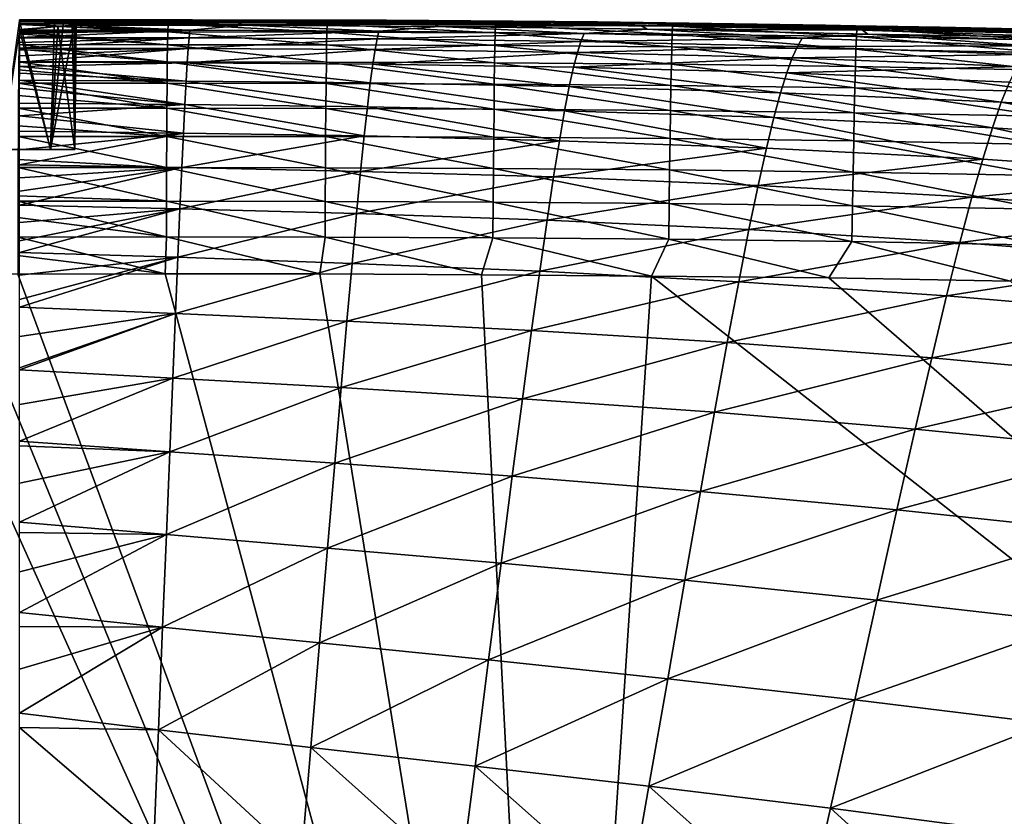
# Model space of a CAD drawing. Header units: metres. Extents: x -105 to 105, y -68 to 103.
# Tile 371 of 416: x 85.32 to 89.17, y 64.98 to 68.09. Entities that reach past the tile are written whole.
import ezdxf

# ---------------------------------------------------------------- set-up
doc = ezdxf.new("R2010")
doc.units = ezdxf.units.M
doc.layers.add('solid_FIT-BATH-150_SW0001_01', color=7, linetype='CONTINUOUS')

msp = doc.modelspace()

# ---------------------------------------------------------------- linework, layer by layer
at = {"layer": 'solid_FIT-BATH-150_SW0001_01'}
for points in [[(85.321815, 68.093292, 5.331972), (85.321815, 68.092918, 6.371468), (85.997948, 68.092979, 6.342038)], [(85.321815, 68.093208, 4.302324), (85.321815, 68.093292, 5.331972), (85.997948, 68.092979, 6.342038)], [(85.996033, 68.093185, 4.250547), (85.321815, 68.093208, 4.302324), (85.997948, 68.092979, 6.342038)], [(85.321815, 68.092476, 3.284935), (85.321815, 68.093208, 4.302324), (85.996033, 68.093185, 4.250547)], [(85.321815, 68.090904, 2.282993), (85.321815, 68.092476, 3.284935), (85.996033, 68.093185, 4.250547)], [(85.993958, 68.090775, 2.264626), (85.321815, 68.090904, 2.282993), (85.996033, 68.093185, 4.250547)], [(85.997948, 68.092979, 6.342038), (85.321815, 68.092918, 6.371468), (85.99971, 68.091438, 8.539405)], [(85.321815, 68.092918, 6.371468), (85.321815, 68.092453, 7.133713), (85.99971, 68.091438, 8.539405)], [(85.321815, 68.092453, 7.133713), (85.321815, 68.091888, 7.911182), (85.99971, 68.091438, 8.539405)], [(85.321815, 68.091888, 7.911182), (85.321815, 68.091415, 8.522099), (85.99971, 68.091438, 8.539405)], [(85.99971, 68.091438, 8.539405), (85.321815, 68.091415, 8.522099), (86.001282, 68.089622, 10.842677)], [(85.321815, 68.091415, 8.522099), (85.321815, 68.090538, 9.636642), (86.001282, 68.089622, 10.842677)], [(85.321899, 68.088989, 1.478451), (85.321815, 68.090904, 2.282993), (85.993958, 68.090775, 2.264626)], [(85.321815, 68.090538, 9.636642), (85.321815, 68.089668, 10.782561), (86.001282, 68.089622, 10.842677)], [(85.458015, 68.085991, 0.686612), (85.321899, 68.088989, 1.478451), (85.993958, 68.090775, 2.264626)], [(85.493217, 68.084557, 0.389604), (85.458015, 68.085991, 0.686612), (85.993958, 68.090775, 2.264626)], [(86.171677, 68.083946, 0.38552), (85.493217, 68.084557, 0.389604), (85.993958, 68.090775, 2.264626)], [(85.993958, 68.090775, 2.264626), (85.996033, 68.093185, 4.250547), (86.750206, 68.090996, 4.25828)], [(86.744698, 68.088318, 2.27241), (85.993958, 68.090775, 2.264626), (86.750206, 68.090996, 4.25828)], [(86.171677, 68.083946, 0.38552), (85.993958, 68.090775, 2.264626), (86.744698, 68.088318, 2.27241)], [(85.996033, 68.093185, 4.250547), (85.997948, 68.092979, 6.342038), (86.755348, 68.091019, 6.349205)], [(86.750206, 68.090996, 4.25828), (85.996033, 68.093185, 4.250547), (86.755348, 68.091019, 6.349205)], [(85.997948, 68.092979, 6.342038), (85.99971, 68.091438, 8.539405), (86.760071, 68.089661, 8.545496)], [(86.755348, 68.091019, 6.349205), (85.997948, 68.092979, 6.342038), (86.760071, 68.089661, 8.545496)], [(85.99971, 68.091438, 8.539405), (86.001282, 68.089622, 10.842677), (86.764275, 68.087959, 10.847265)], [(86.760071, 68.089661, 8.545496), (85.99971, 68.091438, 8.539405), (86.764275, 68.087959, 10.847265)], [(86.744698, 68.088318, 2.27241), (86.750206, 68.090996, 4.25828), (87.570641, 68.084084, 4.266387)], [(86.750206, 68.090996, 4.25828), (86.755348, 68.091019, 6.349205), (87.579926, 68.084648, 6.356655)], [(87.570641, 68.084084, 4.266387), (86.750206, 68.090996, 4.25828), (87.579926, 68.084648, 6.356655)], [(86.755348, 68.091019, 6.349205), (86.760071, 68.089661, 8.545496), (87.58847, 68.083778, 8.551786)], [(87.579926, 68.084648, 6.356655), (86.755348, 68.091019, 6.349205), (87.58847, 68.083778, 8.551786)], [(85.44252, 67.585892, 0.79798), (85.252678, 67.585892, 1.783286), (85.321899, 68.088989, 1.478451)], [(85.252678, 67.585892, -3.190292), (85.44252, 67.585892, -2.204985), (85.322021, 68.055298, -2.884881)], [(85.319717, 68.045807, 15.638653), (85.901009, 68.045532, 15.642491), (85.320587, 68.074562, 15.51323)], [(85.901009, 68.045532, 15.642491), (85.320686, 68.07682, 15.498596), (85.320587, 68.074562, 15.51323)], [(85.321175, 68.084572, 15.428606), (85.320686, 68.07682, 15.498596), (85.902016, 68.076622, 15.502294)], [(85.901009, 68.045532, 15.642491), (85.902016, 68.076622, 15.502294), (85.320686, 68.07682, 15.498596)], [(85.321175, 68.084572, 15.428606), (85.902016, 68.076622, 15.502294), (85.321663, 68.087395, 15.357442)], [(85.321808, 68.087769, 14.264396), (85.321663, 68.087395, 15.357442), (85.763618, 68.087471, 15.359434)], [(85.902016, 68.076622, 15.502294), (85.763618, 68.087471, 15.359434), (85.321663, 68.087395, 15.357442)], [(85.321815, 68.08886, 11.970907), (85.321808, 68.088188, 13.199864), (86.002594, 68.088089, 13.251403)], [(85.321808, 68.088188, 13.199864), (85.321808, 68.087769, 14.264396), (85.763618, 68.087471, 15.359434)], [(86.002594, 68.088089, 13.251403), (85.321808, 68.088188, 13.199864), (85.763618, 68.087471, 15.359434)], [(85.321815, 68.089668, 10.782561), (85.321815, 68.08886, 11.970907), (86.002594, 68.088089, 13.251403)], [(86.001282, 68.089622, 10.842677), (85.321815, 68.089668, 10.782561), (86.002594, 68.088089, 13.251403)], [(85.44252, 67.585892, 0.79798), (85.321899, 68.088989, 1.478451), (85.458015, 68.085991, 0.686612)], [(85.322044, 68.052597, -3.072417), (85.322021, 68.055298, -2.884881), (85.471359, 68.066429, -1.989228)], [(85.44252, 67.585892, -2.204985), (85.471359, 68.066429, -1.989228), (85.322021, 68.055298, -2.884881)], [(85.98687, 68.052078, -3.066962), (85.322044, 68.052597, -3.072417), (85.471359, 68.066429, -1.989228)], [(85.322144, 68.039238, -3.872176), (85.322044, 68.052597, -3.072417), (85.98687, 68.052078, -3.066962)], [(85.322227, 68.023277, -4.643164), (85.322144, 68.039238, -3.872176), (85.98687, 68.052078, -3.066962)], [(85.984108, 68.022453, -4.640076), (85.322227, 68.023277, -4.643164), (85.98687, 68.052078, -3.066962)], [(85.44252, 67.585892, 0.79798), (85.458015, 68.085991, 0.686612), (85.493217, 68.084557, 0.389604)], [(85.44252, 67.585892, 0.79798), (85.493217, 68.084557, 0.389604), (85.536682, 68.081505, -0.173576)], [(85.53801, 67.585892, -0.201122), (85.44252, 67.585892, 0.79798), (85.536682, 68.081505, -0.173576)], [(85.44252, 67.585892, -2.204985), (85.53801, 67.585892, -1.205882), (85.471359, 68.066429, -1.989228)], [(85.98687, 68.052078, -3.066962), (85.471359, 68.066429, -1.989228), (85.527275, 68.072365, -1.395611)], [(85.53801, 67.585892, -1.205882), (85.527275, 68.072365, -1.395611), (85.471359, 68.066429, -1.989228)], [(85.536682, 68.081505, -0.173576), (85.493217, 68.084557, 0.389604), (86.171677, 68.083946, 0.38552)], [(85.527275, 68.072365, -1.395611), (85.543419, 68.075104, -1.076088), (86.171677, 68.083946, 0.38552)], [(86.203384, 68.071487, -1.391215), (85.527275, 68.072365, -1.395611), (86.171677, 68.083946, 0.38552)], [(85.53801, 67.585892, -1.205882), (85.543419, 68.075104, -1.076088), (85.527275, 68.072365, -1.395611)], [(85.98687, 68.052078, -3.066962), (85.527275, 68.072365, -1.395611), (86.203384, 68.071487, -1.391215)], [(85.543419, 68.075104, -1.076088), (85.536682, 68.081505, -0.173576), (86.171677, 68.083946, 0.38552)], [(85.53801, 67.585892, -0.201122), (85.536682, 68.081505, -0.173576), (85.543419, 68.075104, -1.076088)], [(85.53801, 67.585892, -1.205882), (85.53801, 67.585892, -0.201122), (85.543419, 68.075104, -1.076088)], [(86.002594, 68.088089, 13.251403), (85.763618, 68.087471, 15.359434), (86.237358, 68.087135, 15.361629)], [(85.902016, 68.076622, 15.502294), (86.237358, 68.087135, 15.361629), (85.763618, 68.087471, 15.359434)], [(85.901009, 68.045532, 15.642491), (86.522537, 68.044655, 15.646467), (85.902016, 68.076622, 15.502294)], [(85.902016, 68.076622, 15.502294), (86.523628, 68.075729, 15.506285), (86.237358, 68.087135, 15.361629)], [(86.522537, 68.044655, 15.646467), (86.523628, 68.075729, 15.506285), (85.902016, 68.076622, 15.502294)], [(85.984108, 68.022453, -4.640076), (85.98687, 68.052078, -3.066962), (86.726082, 68.048622, -3.061746)], [(86.726082, 68.048622, -3.061746), (85.98687, 68.052078, -3.066962), (86.203384, 68.071487, -1.391215)], [(86.001282, 68.089622, 10.842677), (86.002594, 68.088089, 13.251403), (86.767761, 68.08651, 13.254274)], [(86.764275, 68.087959, 10.847265), (86.001282, 68.089622, 10.842677), (86.767761, 68.08651, 13.254274)], [(86.002594, 68.088089, 13.251403), (86.237358, 68.087135, 15.361629), (86.737106, 68.085953, 15.364031)], [(86.767761, 68.08651, 13.254274), (86.002594, 68.088089, 13.251403), (86.737106, 68.085953, 15.364031)], [(86.930031, 68.080162, 0.392946), (86.171677, 68.083946, 0.38552), (86.744698, 68.088318, 2.27241)], [(86.203384, 68.071487, -1.391215), (86.171677, 68.083946, 0.38552), (86.930031, 68.080162, 0.392946)], [(86.959633, 68.067093, -1.384624), (86.203384, 68.071487, -1.391215), (86.930031, 68.080162, 0.392946)], [(86.726082, 68.048622, -3.061746), (86.203384, 68.071487, -1.391215), (86.959633, 68.067093, -1.384624)], [(86.523628, 68.075729, 15.506285), (86.737106, 68.085953, 15.364031), (86.237358, 68.087135, 15.361629)], [(86.522537, 68.044655, 15.646467), (87.180603, 68.041992, 15.650726), (86.523628, 68.075729, 15.506285)], [(86.523628, 68.075729, 15.506285), (87.181808, 68.073051, 15.510554), (86.737106, 68.085953, 15.364031)], [(87.180603, 68.041992, 15.650726), (87.181808, 68.073051, 15.510554), (86.523628, 68.075729, 15.506285)], [(87.52755, 68.039223, -3.055834), (86.726082, 68.048622, -3.061746), (86.959633, 68.067093, -1.384624)], [(86.767761, 68.08651, 13.254274), (86.737106, 68.085953, 15.364031), (87.252777, 68.083481, 15.366609)], [(87.181808, 68.073051, 15.510554), (87.252777, 68.083481, 15.366609), (86.737106, 68.085953, 15.364031)], [(87.560715, 68.080818, 2.280661), (86.744698, 68.088318, 2.27241), (87.570641, 68.084084, 4.266387)], [(86.930031, 68.080162, 0.392946), (86.744698, 68.088318, 2.27241), (87.560715, 68.080818, 2.280661)], [(86.760071, 68.089661, 8.545496), (86.764275, 68.087959, 10.847265), (87.596069, 68.082497, 10.851981)], [(87.58847, 68.083778, 8.551786), (86.760071, 68.089661, 8.545496), (87.596069, 68.082497, 10.851981)], [(86.764275, 68.087959, 10.847265), (86.767761, 68.08651, 13.254274), (87.602341, 68.081367, 13.257219)], [(87.596069, 68.082497, 10.851981), (86.764275, 68.087959, 10.847265), (87.602341, 68.081367, 13.257219)], [(87.602341, 68.081367, 13.257219), (86.767761, 68.08651, 13.254274), (87.252777, 68.083481, 15.366609)], [(87.748596, 68.07045, 0.400897), (86.930031, 68.080162, 0.392946), (87.560715, 68.080818, 2.280661)], [(86.959633, 68.067093, -1.384624), (86.930031, 68.080162, 0.392946), (87.748596, 68.07045, 0.400897)], [(87.77446, 68.05632, -1.377425), (86.959633, 68.067093, -1.384624), (87.748596, 68.07045, 0.400897)], [(87.52755, 68.039223, -3.055834), (86.959633, 68.067093, -1.384624), (87.77446, 68.05632, -1.377425)], [(87.180603, 68.041992, 15.650726), (87.871498, 68.036537, 15.655256), (87.181808, 68.073051, 15.510554)], [(87.181808, 68.073051, 15.510554), (87.872856, 68.067566, 15.51509), (87.252777, 68.083481, 15.366609)], [(87.871498, 68.036537, 15.655256), (87.872856, 68.067566, 15.51509), (87.181808, 68.073051, 15.510554)], [(87.872856, 68.067566, 15.51509), (87.783485, 68.079292, 15.369399), (87.252777, 68.083481, 15.366609)], [(87.602341, 68.081367, 13.257219), (87.252777, 68.083481, 15.366609), (87.783485, 68.079292, 15.369399)], [(88.379158, 68.020874, -3.049217), (87.52755, 68.039223, -3.055834), (87.77446, 68.05632, -1.377425)], [(87.560715, 68.080818, 2.280661), (87.570641, 68.084084, 4.266387), (88.443604, 68.069908, 4.274765)], [(88.428688, 68.065613, 2.289281), (87.560715, 68.080818, 2.280661), (88.443604, 68.069908, 4.274765)], [(87.748596, 68.07045, 0.400897), (87.560715, 68.080818, 2.280661), (88.428688, 68.065613, 2.289281)], [(87.570641, 68.084084, 4.266387), (87.579926, 68.084648, 6.356655), (88.457603, 68.071465, 6.364289)], [(88.443604, 68.069908, 4.274765), (87.570641, 68.084084, 4.266387), (88.457603, 68.071465, 6.364289)], [(87.579926, 68.084648, 6.356655), (87.58847, 68.083778, 8.551786), (88.47049, 68.071518, 8.558198)], [(88.457603, 68.071465, 6.364289), (87.579926, 68.084648, 6.356655), (88.47049, 68.071518, 8.558198)], [(87.58847, 68.083778, 8.551786), (87.596069, 68.082497, 10.851981), (88.481934, 68.07106, 10.85678)], [(88.47049, 68.071518, 8.558198), (87.58847, 68.083778, 8.551786), (88.481934, 68.07106, 10.85678)], [(87.596069, 68.082497, 10.851981), (87.602341, 68.081367, 13.257219), (88.491356, 68.070602, 13.260227)], [(88.481934, 68.07106, 10.85678), (87.596069, 68.082497, 10.851981), (88.491356, 68.070602, 13.260227)], [(87.602341, 68.081367, 13.257219), (87.783485, 68.079292, 15.369399), (88.339447, 68.072815, 15.372504)], [(88.491356, 68.070602, 13.260227), (87.602341, 68.081367, 13.257219), (88.339447, 68.072815, 15.372504)], [(88.614754, 68.052063, 0.409305), (87.748596, 68.07045, 0.400897), (88.428688, 68.065613, 2.289281)], [(87.77446, 68.05632, -1.377425), (87.748596, 68.07045, 0.400897), (88.614754, 68.052063, 0.409305)], [(88.635681, 68.036339, -1.369655), (87.77446, 68.05632, -1.377425), (88.614754, 68.052063, 0.409305)], [(88.379158, 68.020874, -3.049217), (87.77446, 68.05632, -1.377425), (88.635681, 68.036339, -1.369655)], [(87.872856, 68.067566, 15.51509), (88.339447, 68.072815, 15.372504), (87.783485, 68.079292, 15.369399)], [(87.871498, 68.036537, 15.655256), (88.591499, 68.027275, 15.660046), (87.872856, 68.067566, 15.51509)], [(87.872856, 68.067566, 15.51509), (88.593063, 68.058273, 15.519876), (88.339447, 68.072815, 15.372504)], [(88.591499, 68.027275, 15.660046), (88.593063, 68.058273, 15.519876), (87.872856, 68.067566, 15.51509)], [(88.593063, 68.058273, 15.519876), (88.919098, 68.063461, 15.375949), (88.339447, 68.072815, 15.372504)], [(88.491356, 68.070602, 13.260227), (88.339447, 68.072815, 15.372504), (88.919098, 68.063461, 15.375949)], [(88.428688, 68.065613, 2.289281), (88.443604, 68.069908, 4.274765), (89.355644, 68.045891, 4.283308)], [(89.33551, 68.040001, 2.298176), (88.428688, 68.065613, 2.289281), (89.355644, 68.045891, 4.283308)], [(88.614754, 68.052063, 0.409305), (88.428688, 68.065613, 2.289281), (89.33551, 68.040001, 2.298176)], [(88.443604, 68.069908, 4.274765), (88.457603, 68.071465, 6.364289), (89.374557, 68.049011, 6.372011)], [(89.355644, 68.045891, 4.283308), (88.443604, 68.069908, 4.274765), (89.374557, 68.049011, 6.372011)], [(88.457603, 68.071465, 6.364289), (88.47049, 68.071518, 8.558198), (89.391975, 68.050545, 8.564656)], [(89.374557, 68.049011, 6.372011), (88.457603, 68.071465, 6.364289), (89.391975, 68.050545, 8.564656)], [(88.47049, 68.071518, 8.558198), (88.481934, 68.07106, 10.85678), (89.407425, 68.051422, 10.861619)], [(89.391975, 68.050545, 8.564656), (88.47049, 68.071518, 8.558198), (89.407425, 68.051422, 10.861619)], [(88.481934, 68.07106, 10.85678), (88.491356, 68.070602, 13.260227), (89.42012, 68.052086, 13.263289)], [(89.407425, 68.051422, 10.861619), (88.481934, 68.07106, 10.85678), (89.42012, 68.052086, 13.263289)], [(89.42012, 68.052086, 13.263289), (88.491356, 68.070602, 13.260227), (88.919098, 68.063461, 15.375949)], [(88.591499, 68.027275, 15.660046), (89.336922, 68.013123, 15.665084), (88.593063, 68.058273, 15.519876)], [(88.593063, 68.058273, 15.519876), (89.338737, 68.044075, 15.524904), (88.919098, 68.063461, 15.375949)], [(89.336922, 68.013123, 15.665084), (89.338737, 68.044075, 15.524904), (88.593063, 68.058273, 15.519876)], [(89.516342, 68.022247, 0.418096), (88.614754, 68.052063, 0.409305), (89.33551, 68.040001, 2.298176)], [(88.635681, 68.036339, -1.369655), (88.614754, 68.052063, 0.409305), (89.516342, 68.022247, 0.418096)], [(89.338737, 68.044075, 15.524904), (89.518021, 68.050552, 15.379715), (88.919098, 68.063461, 15.375949)], [(89.42012, 68.052086, 13.263289), (88.919098, 68.063461, 15.375949), (89.518021, 68.050552, 15.379715)], [(85.318802, 67.995827, 15.770751), (85.90004, 67.99556, 15.774568), (85.31955, 68.038025, 15.663496)], [(85.90004, 67.99556, 15.774568), (85.319717, 68.045807, 15.638653), (85.31955, 68.038025, 15.663496)], [(85.90004, 67.99556, 15.774568), (85.901009, 68.045532, 15.642491), (85.319717, 68.045807, 15.638653)], [(85.322227, 68.022385, -4.682267), (85.322227, 68.023277, -4.643164), (85.984108, 68.022453, -4.640076)], [(85.322281, 68.003754, -5.41308), (85.322227, 68.022385, -4.682267), (85.984108, 68.022453, -4.640076)], [(85.322311, 67.982178, -6.116972), (85.322281, 68.003754, -5.41308), (85.984108, 68.022453, -4.640076)], [(85.980865, 67.980881, -6.11503), (85.322311, 67.982178, -6.116972), (85.984108, 68.022453, -4.640076)], [(85.90004, 67.99556, 15.774568), (86.521461, 67.994698, 15.778531), (85.901009, 68.045532, 15.642491)], [(86.521461, 67.994698, 15.778531), (86.522537, 68.044655, 15.646467), (85.901009, 68.045532, 15.642491)], [(85.980865, 67.980881, -6.11503), (85.984108, 68.022453, -4.640076), (86.718979, 68.018517, -4.63649)], [(86.711029, 67.976257, -6.113503), (85.980865, 67.980881, -6.11503), (86.718979, 68.018517, -4.63649)], [(86.718979, 68.018517, -4.63649), (85.984108, 68.022453, -4.640076), (86.726082, 68.048622, -3.061746)], [(86.521461, 67.994698, 15.778531), (87.179352, 67.99205, 15.782782), (86.522537, 68.044655, 15.646467)], [(87.179352, 67.99205, 15.782782), (87.180603, 68.041992, 15.650726), (86.522537, 68.044655, 15.646467)], [(86.711029, 67.976257, -6.113503), (86.718979, 68.018517, -4.63649), (87.515106, 68.008362, -4.632135)], [(86.718979, 68.018517, -4.63649), (86.726082, 68.048622, -3.061746), (87.52755, 68.039223, -3.055834)], [(87.515106, 68.008362, -4.632135), (86.718979, 68.018517, -4.63649), (87.52755, 68.039223, -3.055834)], [(87.179352, 67.99205, 15.782782), (87.870003, 67.986626, 15.78731), (87.180603, 68.041992, 15.650726)], [(87.870003, 67.986626, 15.78731), (87.871498, 68.036537, 15.655256), (87.180603, 68.041992, 15.650726)], [(87.515106, 68.008362, -4.632135), (87.52755, 68.039223, -3.055834), (88.379158, 68.020874, -3.049217)], [(88.360756, 67.988884, -4.626954), (87.515106, 68.008362, -4.632135), (88.379158, 68.020874, -3.049217)], [(87.870003, 67.986626, 15.78731), (88.589699, 67.977402, 15.792105), (87.871498, 68.036537, 15.655256)], [(88.589699, 67.977402, 15.792105), (88.591499, 68.027275, 15.660046), (87.871498, 68.036537, 15.655256)], [(88.360756, 67.988884, -4.626954), (88.379158, 68.020874, -3.049217), (89.268974, 67.990547, -3.041895)], [(89.268974, 67.990547, -3.041895), (88.379158, 68.020874, -3.049217), (88.635681, 68.036339, -1.369655)], [(88.589699, 67.977402, 15.792105), (89.334732, 67.963295, 15.797159), (88.591499, 68.027275, 15.660046)], [(89.334732, 67.963295, 15.797159), (89.336922, 68.013123, 15.665084), (88.591499, 68.027275, 15.660046)], [(89.531609, 68.004303, -1.361355), (88.635681, 68.036339, -1.369655), (89.516342, 68.022247, 0.418096)], [(89.268974, 67.990547, -3.041895), (88.635681, 68.036339, -1.369655), (89.531609, 68.004303, -1.361355)], [(85.317947, 67.928429, 15.893207), (85.899132, 67.928207, 15.896995), (85.318558, 67.978638, 15.806093)], [(85.899132, 67.928207, 15.896995), (85.318802, 67.995827, 15.770751), (85.318558, 67.978638, 15.806093)], [(85.899132, 67.928207, 15.896995), (85.90004, 67.99556, 15.774568), (85.318802, 67.995827, 15.770751)], [(85.322296, 67.927223, -7.493546), (85.322311, 67.952301, -6.922756), (85.980865, 67.980881, -6.11503)], [(85.977089, 67.925125, -7.494441), (85.322296, 67.927223, -7.493546), (85.980865, 67.980881, -6.11503)], [(85.322311, 67.974747, -6.333141), (85.322311, 67.982178, -6.116972), (85.980865, 67.980881, -6.11503)], [(85.322311, 67.952301, -6.922756), (85.322311, 67.974747, -6.333141), (85.980865, 67.980881, -6.11503)], [(85.899132, 67.928207, 15.896995), (86.520409, 67.927361, 15.900949), (85.90004, 67.99556, 15.774568)], [(86.520409, 67.927361, 15.900949), (86.521461, 67.994698, 15.778531), (85.90004, 67.99556, 15.774568)], [(85.977089, 67.925125, -7.494441), (85.980865, 67.980881, -6.11503), (86.711029, 67.976257, -6.113503)], [(86.70211, 67.919518, -7.495448), (85.977089, 67.925125, -7.494441), (86.711029, 67.976257, -6.113503)], [(86.520409, 67.927361, 15.900949), (87.178078, 67.924744, 15.905195), (86.521461, 67.994698, 15.778531)], [(87.178078, 67.924744, 15.905195), (87.179352, 67.99205, 15.782782), (86.521461, 67.994698, 15.778531)], [(86.70211, 67.919518, -7.495448), (86.711029, 67.976257, -6.113503), (87.50145, 67.965157, -6.111108)], [(87.50145, 67.965157, -6.111108), (86.711029, 67.976257, -6.113503), (87.515106, 68.008362, -4.632135)], [(87.178078, 67.924744, 15.905195), (87.868408, 67.919342, 15.909724), (87.179352, 67.99205, 15.782782)], [(87.868408, 67.919342, 15.909724), (87.870003, 67.986626, 15.78731), (87.179352, 67.99205, 15.782782)], [(87.50145, 67.965157, -6.111108), (87.515106, 68.008362, -4.632135), (88.360756, 67.988884, -4.626954)], [(88.340775, 67.944397, -6.107735), (87.50145, 67.965157, -6.111108), (88.360756, 67.988884, -4.626954)], [(87.868408, 67.919342, 15.909724), (88.587692, 67.910156, 15.914529), (87.870003, 67.986626, 15.78731)], [(88.587692, 67.910156, 15.914529), (88.589699, 67.977402, 15.792105), (87.870003, 67.986626, 15.78731)], [(88.340775, 67.944397, -6.107735), (88.360756, 67.988884, -4.626954), (89.244377, 67.956978, -4.620897)], [(89.244377, 67.956978, -4.620897), (88.360756, 67.988884, -4.626954), (89.268974, 67.990547, -3.041895)], [(88.587692, 67.910156, 15.914529), (89.33223, 67.896088, 15.919601), (88.589699, 67.977402, 15.792105)], [(89.33223, 67.896088, 15.919601), (89.334732, 67.963295, 15.797159), (88.589699, 67.977402, 15.792105)], [(87.486397, 67.907188, -7.495441), (86.70211, 67.919518, -7.495448), (87.50145, 67.965157, -6.111108)], [(87.486397, 67.907188, -7.495441), (87.50145, 67.965157, -6.111108), (88.340775, 67.944397, -6.107735)], [(88.318962, 67.884895, -7.494253), (87.486397, 67.907188, -7.495441), (88.340775, 67.944397, -6.107735)], [(88.318962, 67.884895, -7.494253), (88.340775, 67.944397, -6.107735), (89.217834, 67.910797, -6.103281)], [(89.217834, 67.910797, -6.103281), (88.340775, 67.944397, -6.107735), (89.244377, 67.956978, -4.620897)], [(85.898285, 67.844994, 16.008245), (85.317947, 67.928429, 15.893207), (85.317627, 67.897537, 15.938315)], [(85.898285, 67.844994, 16.008245), (85.899132, 67.928207, 15.896995), (85.317947, 67.928429, 15.893207)], [(85.972748, 67.852959, -8.780927), (85.322266, 67.884155, -8.318797), (85.322289, 67.909828, -7.847017)], [(85.322289, 67.909828, -7.847017), (85.322296, 67.927223, -7.493546), (85.977089, 67.925125, -7.494441)], [(85.972748, 67.852959, -8.780927), (85.322289, 67.909828, -7.847017), (85.977089, 67.925125, -7.494441)], [(85.898285, 67.844994, 16.008245), (86.519394, 67.844162, 16.012196), (85.899132, 67.928207, 15.896995)], [(86.519394, 67.844162, 16.012196), (86.520409, 67.927361, 15.900949), (85.899132, 67.928207, 15.896995)], [(86.692131, 67.845963, -8.784989), (85.972748, 67.852959, -8.780927), (85.977089, 67.925125, -7.494441)], [(86.692131, 67.845963, -8.784989), (85.977089, 67.925125, -7.494441), (86.70211, 67.919518, -7.495448)], [(86.519394, 67.844162, 16.012196), (87.176788, 67.841568, 16.016441), (86.520409, 67.927361, 15.900949)], [(87.176788, 67.841568, 16.016441), (87.178078, 67.924744, 15.905195), (86.520409, 67.927361, 15.900949)], [(87.469772, 67.832031, -8.787823), (86.692131, 67.845963, -8.784989), (86.70211, 67.919518, -7.495448)], [(87.469772, 67.832031, -8.787823), (86.70211, 67.919518, -7.495448), (87.486397, 67.907188, -7.495441)], [(87.176788, 67.841568, 16.016441), (87.866737, 67.836197, 16.020975), (87.178078, 67.924744, 15.905195)], [(87.866737, 67.836197, 16.020975), (87.868408, 67.919342, 15.909724), (87.178078, 67.924744, 15.905195)], [(88.295052, 67.807861, -8.789203), (87.469772, 67.832031, -8.787823), (87.486397, 67.907188, -7.495441)], [(88.295052, 67.807861, -8.789203), (87.486397, 67.907188, -7.495441), (88.318962, 67.884895, -7.494253)], [(87.866737, 67.836197, 16.020975), (88.585526, 67.827042, 16.025791), (87.868408, 67.919342, 15.909724)], [(88.585526, 67.827042, 16.025791), (88.587692, 67.910156, 15.914529), (87.868408, 67.919342, 15.909724)], [(89.18898, 67.849411, -7.491729), (88.318962, 67.884895, -7.494253), (89.217834, 67.910797, -6.103281)], [(88.585526, 67.827042, 16.025791), (89.329445, 67.813011, 16.030884), (88.587692, 67.910156, 15.914529)], [(89.329445, 67.813011, 16.030884), (89.33223, 67.896088, 15.919601), (88.587692, 67.910156, 15.914529)], [(85.317169, 67.845161, 16.004456), (85.898285, 67.844994, 16.008245), (85.317627, 67.897537, 15.938315)], [(85.972748, 67.852959, -8.780927), (85.322235, 67.856224, -8.776956), (85.322266, 67.884155, -8.318797)], [(89.157478, 67.770218, -8.78892), (88.295052, 67.807861, -8.789203), (88.318962, 67.884895, -7.494253)], [(89.157478, 67.770218, -8.78892), (88.318962, 67.884895, -7.494253), (89.18898, 67.849411, -7.491729)], [(85.897514, 67.747414, 16.106796), (85.317169, 67.845161, 16.004456), (85.316795, 67.796745, 16.056736)], [(85.897514, 67.747414, 16.106796), (85.898285, 67.844994, 16.008245), (85.317169, 67.845161, 16.004456)], [(85.967812, 67.762115, -9.977236), (85.322166, 67.767067, -9.969207), (85.322212, 67.82502, -9.234776)], [(85.967812, 67.762115, -9.977236), (85.322212, 67.82502, -9.234776), (85.322235, 67.856224, -8.776956)], [(85.967812, 67.762115, -9.977236), (85.322235, 67.856224, -8.776956), (85.972748, 67.852959, -8.780927)], [(85.897514, 67.747414, 16.106796), (86.518433, 67.746605, 16.110744), (85.898285, 67.844994, 16.008245)], [(86.518433, 67.746605, 16.110744), (86.519394, 67.844162, 16.012196), (85.898285, 67.844994, 16.008245)], [(86.680977, 67.753235, -9.984886), (85.967812, 67.762115, -9.977236), (85.972748, 67.852959, -8.780927)], [(86.680977, 67.753235, -9.984886), (85.972748, 67.852959, -8.780927), (86.692131, 67.845963, -8.784989)], [(86.518433, 67.746605, 16.110744), (87.175507, 67.744034, 16.11499), (86.519394, 67.844162, 16.012196)], [(87.175507, 67.744034, 16.11499), (87.176788, 67.841568, 16.016441), (86.519394, 67.844162, 16.012196)], [(87.451393, 67.737221, -9.991005), (86.680977, 67.753235, -9.984886), (86.692131, 67.845963, -8.784989)], [(87.451393, 67.737221, -9.991005), (86.692131, 67.845963, -8.784989), (87.469772, 67.832031, -8.787823)], [(87.175507, 67.744034, 16.11499), (87.865013, 67.738693, 16.119534), (87.176788, 67.841568, 16.016441)], [(87.865013, 67.738693, 16.119534), (87.866737, 67.836197, 16.020975), (87.176788, 67.841568, 16.016441)], [(88.268776, 67.710762, -9.995315), (87.451393, 67.737221, -9.991005), (87.469772, 67.832031, -8.787823)], [(88.268776, 67.710762, -9.995315), (87.469772, 67.832031, -8.787823), (88.295052, 67.807861, -8.789203)], [(87.865013, 67.738693, 16.119534), (88.583229, 67.729568, 16.124365), (87.866737, 67.836197, 16.020975)], [(88.583229, 67.729568, 16.124365), (88.585526, 67.827042, 16.025791), (87.866737, 67.836197, 16.020975)], [(88.583229, 67.729568, 16.124365), (89.326424, 67.715576, 16.12948), (88.585526, 67.827042, 16.025791)], [(89.326424, 67.715576, 16.12948), (89.329445, 67.813011, 16.030884), (88.585526, 67.827042, 16.025791)], [(90.047768, 67.716034, -8.786891), (89.157478, 67.770218, -8.78892), (89.18898, 67.849411, -7.491729)], [(85.316467, 67.747307, 16.10321), (85.897514, 67.747414, 16.106796), (85.316795, 67.796745, 16.056736)], [(89.122963, 67.670593, -9.997554), (88.268776, 67.710762, -9.995315), (88.295052, 67.807861, -8.789203)], [(89.122963, 67.670593, -9.997554), (88.295052, 67.807861, -8.789203), (89.157478, 67.770218, -8.78892)], [(85.896835, 67.636993, 16.191116), (85.316467, 67.747307, 16.10321), (85.316078, 67.678894, 16.158224)], [(85.896835, 67.636993, 16.191116), (85.897514, 67.747414, 16.106796), (85.316467, 67.747307, 16.10321)], [(85.322144, 67.717567, -10.506098), (85.322166, 67.767067, -9.969207), (85.967812, 67.762115, -9.977236)], [(85.962204, 67.650223, -11.086624), (85.322144, 67.717567, -10.506098), (85.967812, 67.762115, -9.977236)], [(85.896835, 67.636993, 16.191116), (86.51754, 67.6362, 16.195066), (85.897514, 67.747414, 16.106796)], [(86.51754, 67.6362, 16.195066), (86.518433, 67.746605, 16.110744), (85.897514, 67.747414, 16.106796)], [(86.66848, 67.638863, -11.098262), (85.962204, 67.650223, -11.086624), (85.967812, 67.762115, -9.977236)], [(86.66848, 67.638863, -11.098262), (85.967812, 67.762115, -9.977236), (86.680977, 67.753235, -9.984886)], [(86.51754, 67.6362, 16.195066), (87.174255, 67.633652, 16.199322), (86.518433, 67.746605, 16.110744)], [(87.174255, 67.633652, 16.199322), (87.175507, 67.744034, 16.11499), (86.518433, 67.746605, 16.110744)], [(87.430977, 67.620193, -11.107985), (86.66848, 67.638863, -11.098262), (86.680977, 67.753235, -9.984886)], [(87.430977, 67.620193, -11.107985), (86.680977, 67.753235, -9.984886), (87.451393, 67.737221, -9.991005)], [(90.00489, 67.613701, -9.997615), (89.122963, 67.670593, -9.997554), (89.157478, 67.770218, -8.78892)], [(90.00489, 67.613701, -9.997615), (89.157478, 67.770218, -8.78892), (90.047768, 67.716034, -8.786891)], [(85.962204, 67.650223, -11.086624), (85.322121, 67.657555, -11.073495), (85.322144, 67.717567, -10.506098)], [(87.174255, 67.633652, 16.199322), (87.863266, 67.628342, 16.203875), (87.175507, 67.744034, 16.11499)], [(87.863266, 67.628342, 16.203875), (87.865013, 67.738693, 16.119534), (87.175507, 67.744034, 16.11499)], [(88.239731, 67.590935, -11.115464), (87.430977, 67.620193, -11.107985), (87.451393, 67.737221, -9.991005)], [(88.239731, 67.590935, -11.115464), (87.451393, 67.737221, -9.991005), (88.268776, 67.710762, -9.995315)], [(87.863266, 67.628342, 16.203875), (88.580833, 67.619247, 16.208723), (87.865013, 67.738693, 16.119534)], [(88.580833, 67.619247, 16.208723), (88.583229, 67.729568, 16.124365), (87.865013, 67.738693, 16.119534)], [(89.084908, 67.547836, -11.120394), (88.239731, 67.590935, -11.115464), (88.268776, 67.710762, -9.995315)], [(89.084908, 67.547836, -11.120394), (88.268776, 67.710762, -9.995315), (89.122963, 67.670593, -9.997554)], [(88.580833, 67.619247, 16.208723), (89.323227, 67.605293, 16.213865), (88.583229, 67.729568, 16.124365)], [(89.323227, 67.605293, 16.213865), (89.326424, 67.715576, 16.12948), (88.583229, 67.729568, 16.124365)], [(85.315872, 67.636848, 16.187489), (85.896835, 67.636993, 16.191116), (85.316078, 67.678894, 16.158224)], [(89.957642, 67.48793, -11.122647), (89.084908, 67.547836, -11.120394), (89.122963, 67.670593, -9.997554)], [(89.957642, 67.48793, -11.122647), (89.122963, 67.670593, -9.997554), (90.00489, 67.613701, -9.997615)], [(85.896255, 67.515228, 16.259682), (85.315872, 67.636848, 16.187489), (85.315498, 67.547104, 16.240128)], [(85.896255, 67.515228, 16.259682), (85.896835, 67.636993, 16.191116), (85.315872, 67.636848, 16.187489)], [(85.32209, 67.525291, -12.094662), (85.322098, 67.584572, -11.669545), (85.962204, 67.650223, -11.086624)], [(85.955833, 67.5149, -12.112464), (85.32209, 67.525291, -12.094662), (85.962204, 67.650223, -11.086624)], [(85.322098, 67.584572, -11.669545), (85.322121, 67.657555, -11.073495), (85.962204, 67.650223, -11.086624)], [(85.896255, 67.515228, 16.259682), (86.516724, 67.514458, 16.263639), (85.896835, 67.636993, 16.191116)], [(86.516724, 67.514458, 16.263639), (86.51754, 67.6362, 16.195066), (85.896835, 67.636993, 16.191116)], [(85.955833, 67.5149, -12.112464), (85.962204, 67.650223, -11.086624), (86.66848, 67.638863, -11.098262)], [(86.654419, 67.500328, -12.128325), (85.955833, 67.5149, -12.112464), (86.66848, 67.638863, -11.098262)], [(86.516724, 67.514458, 16.263639), (87.173058, 67.51194, 16.267904), (86.51754, 67.6362, 16.195066)], [(87.173058, 67.51194, 16.267904), (87.174255, 67.633652, 16.199322), (86.51754, 67.6362, 16.195066)], [(86.654419, 67.500328, -12.128325), (86.66848, 67.638863, -11.098262), (87.430977, 67.620193, -11.107985)], [(87.173058, 67.51194, 16.267904), (87.861526, 67.506645, 16.272472), (87.174255, 67.633652, 16.199322)], [(87.861526, 67.506645, 16.272472), (87.863266, 67.628342, 16.203875), (87.174255, 67.633652, 16.199322)], [(87.408188, 67.47834, -12.141814), (86.654419, 67.500328, -12.128325), (87.430977, 67.620193, -11.107985)], [(87.408188, 67.47834, -12.141814), (87.430977, 67.620193, -11.107985), (88.239731, 67.590935, -11.115464)], [(88.207481, 67.445702, -12.152561), (87.408188, 67.47834, -12.141814), (88.239731, 67.590935, -11.115464)], [(87.861526, 67.506645, 16.272472), (88.578384, 67.497581, 16.277342), (87.863266, 67.628342, 16.203875)], [(88.578384, 67.497581, 16.277342), (88.580833, 67.619247, 16.208723), (87.863266, 67.628342, 16.203875)], [(88.207481, 67.445702, -12.152561), (88.239731, 67.590935, -11.115464), (89.084908, 67.547836, -11.120394)], [(88.578384, 67.497581, 16.277342), (89.319893, 67.483658, 16.282511), (88.580833, 67.619247, 16.208723)], [(89.319893, 67.483658, 16.282511), (89.323227, 67.605293, 16.213865), (88.580833, 67.619247, 16.208723)], [(85.252678, 67.585892, -3.190292), (85.252678, 67.585892, 1.783286), (85.44252, 67.585892, 0.79798)], [(85.252678, 67.585892, -3.190292), (85.44252, 67.585892, 0.79798), (85.44252, 67.585892, -2.204985)], [(85.44252, 67.585892, -2.204985), (85.44252, 67.585892, 0.79798), (85.53801, 67.585892, -0.201122)], [(85.44252, 67.585892, -2.204985), (85.53801, 67.585892, -0.201122), (85.53801, 67.585892, -1.205882)], [(85.89579, 67.383636, 16.310963), (85.315384, 67.515045, 16.256031), (85.315063, 67.404747, 16.300436)], [(85.315384, 67.515045, 16.256031), (85.896255, 67.515228, 16.259682), (85.315498, 67.547104, 16.240128)], [(85.89579, 67.383636, 16.310963), (85.896255, 67.515228, 16.259682), (85.315384, 67.515045, 16.256031)], [(85.322083, 67.475548, -12.418375), (85.32209, 67.525291, -12.094662), (85.955833, 67.5149, -12.112464)], [(85.322083, 67.422913, -12.73333), (85.322083, 67.475548, -12.418375), (85.955833, 67.5149, -12.112464)], [(85.322083, 67.368141, -13.035081), (85.322083, 67.422913, -12.73333), (85.955833, 67.5149, -12.112464)], [(85.948593, 67.353745, -13.058128), (85.322083, 67.368141, -13.035081), (85.955833, 67.5149, -12.112464)], [(85.89579, 67.383636, 16.310963), (86.516006, 67.382889, 16.314934), (85.896255, 67.515228, 16.259682)], [(86.516006, 67.382889, 16.314934), (86.516724, 67.514458, 16.263639), (85.896255, 67.515228, 16.259682)], [(85.948593, 67.353745, -13.058128), (85.955833, 67.5149, -12.112464), (86.654419, 67.500328, -12.128325)], [(86.516006, 67.382889, 16.314934), (87.171928, 67.380386, 16.319214), (86.516724, 67.514458, 16.263639)], [(87.171928, 67.380386, 16.319214), (87.173058, 67.51194, 16.267904), (86.516724, 67.514458, 16.263639)], [(89.04274, 67.399208, -12.160218), (88.207481, 67.445702, -12.152561), (89.084908, 67.547836, -11.120394)], [(89.04274, 67.399208, -12.160218), (89.084908, 67.547836, -11.120394), (89.957642, 67.48793, -11.122647)], [(86.638596, 67.335129, -13.078287), (85.948593, 67.353745, -13.058128), (86.654419, 67.500328, -12.128325)], [(86.638596, 67.335129, -13.078287), (86.654419, 67.500328, -12.128325), (87.408188, 67.47834, -12.141814)], [(87.382713, 67.309074, -13.095549), (86.638596, 67.335129, -13.078287), (87.408188, 67.47834, -12.141814)], [(87.171928, 67.380386, 16.319214), (87.85981, 67.375122, 16.323801), (87.173058, 67.51194, 16.267904)], [(87.85981, 67.375122, 16.323801), (87.861526, 67.506645, 16.272472), (87.173058, 67.51194, 16.267904)], [(87.382713, 67.309074, -13.095549), (87.408188, 67.47834, -12.141814), (88.207481, 67.445702, -12.152561)], [(87.85981, 67.375122, 16.323801), (88.575905, 67.366081, 16.328693), (87.861526, 67.506645, 16.272472)], [(88.575905, 67.366081, 16.328693), (88.578384, 67.497581, 16.277342), (87.861526, 67.506645, 16.272472)], [(88.575905, 67.366081, 16.328693), (89.316467, 67.352188, 16.333889), (88.578384, 67.497581, 16.277342)], [(89.316467, 67.352188, 16.333889), (89.319893, 67.483658, 16.282511), (88.578384, 67.497581, 16.277342)], [(89.905319, 67.33596, -12.164652), (89.04274, 67.399208, -12.160218), (89.957642, 67.48793, -11.122647)], [(88.17157, 67.2724, -13.109513), (87.382713, 67.309074, -13.095549), (88.207481, 67.445702, -12.152561)], [(88.17157, 67.2724, -13.109513), (88.207481, 67.445702, -12.152561), (89.04274, 67.399208, -12.160218)], [(85.31501, 67.383461, 16.307293), (85.89579, 67.383636, 16.310963), (85.315063, 67.404747, 16.300436)], [(88.99588, 67.221992, -13.119807), (88.17157, 67.2724, -13.109513), (89.04274, 67.399208, -12.160218)], [(88.99588, 67.221992, -13.119807), (89.04274, 67.399208, -12.160218), (89.905319, 67.33596, -12.164652)], [(85.31488, 67.319542, 16.324774), (85.895447, 67.243729, 16.343437), (85.31501, 67.383461, 16.307293)], [(85.31501, 67.383461, 16.307293), (85.895447, 67.243729, 16.343437), (85.89579, 67.383636, 16.310963)], [(85.32209, 67.300659, -13.375822), (85.322083, 67.368141, -13.035081), (85.948593, 67.353745, -13.058128)], [(85.89579, 67.383636, 16.310963), (85.895447, 67.243729, 16.343437), (86.515404, 67.243004, 16.347425)], [(85.89579, 67.383636, 16.310963), (86.515404, 67.243004, 16.347425), (86.516006, 67.382889, 16.314934)], [(86.516006, 67.382889, 16.314934), (86.515404, 67.243004, 16.347425), (87.170891, 67.240517, 16.351725)], [(86.516006, 67.382889, 16.314934), (87.170891, 67.240517, 16.351725), (87.171928, 67.380386, 16.319214)], [(87.171928, 67.380386, 16.319214), (87.170891, 67.240517, 16.351725), (87.858154, 67.235275, 16.356335)], [(87.171928, 67.380386, 16.319214), (87.858154, 67.235275, 16.356335), (87.85981, 67.375122, 16.323801)], [(87.85981, 67.375122, 16.323801), (87.858154, 67.235275, 16.356335), (88.573441, 67.226257, 16.361252)], [(87.85981, 67.375122, 16.323801), (88.573441, 67.226257, 16.361252), (88.575905, 67.366081, 16.328693)], [(88.575905, 67.366081, 16.328693), (88.573441, 67.226257, 16.361252), (89.312996, 67.212379, 16.366476)], [(88.575905, 67.366081, 16.328693), (89.312996, 67.212379, 16.366476), (89.316467, 67.352188, 16.333889)], [(85.322098, 67.228951, -13.705754), (85.32209, 67.300659, -13.375822), (85.948593, 67.353745, -13.058128)], [(85.322105, 67.18364, -13.899477), (85.322098, 67.228951, -13.705754), (85.948593, 67.353745, -13.058128)], [(85.940384, 67.164368, -13.926991), (85.322105, 67.18364, -13.899477), (85.948593, 67.353745, -13.058128)], [(85.940384, 67.164368, -13.926991), (85.948593, 67.353745, -13.058128), (86.638596, 67.335129, -13.078287)], [(86.620796, 67.14077, -13.951355), (85.940384, 67.164368, -13.926991), (86.638596, 67.335129, -13.078287)], [(86.620796, 67.14077, -13.951355), (86.638596, 67.335129, -13.078287), (87.382713, 67.309074, -13.095549)], [(89.847198, 67.155037, -13.126294), (88.99588, 67.221992, -13.119807), (89.905319, 67.33596, -12.164652)], [(85.314766, 67.24366, 16.339739), (85.895447, 67.243729, 16.343437), (85.31488, 67.319542, 16.324774)], [(87.354218, 67.109779, -13.972239), (86.620796, 67.14077, -13.951355), (87.382713, 67.309074, -13.095549)], [(87.354218, 67.109779, -13.972239), (87.382713, 67.309074, -13.095549), (88.17157, 67.2724, -13.109513)], [(88.131538, 67.068344, -13.989227), (87.354218, 67.109779, -13.972239), (88.17157, 67.2724, -13.109513)], [(88.131538, 67.068344, -13.989227), (88.17157, 67.2724, -13.109513), (88.99588, 67.221992, -13.119807)], [(85.314766, 67.24366, 16.339739), (85.314697, 67.171677, 16.348396), (85.890892, 67.100014, 16.355515)], [(85.895447, 67.243729, 16.343437), (85.314766, 67.24366, 16.339739), (85.890892, 67.100014, 16.355515)], [(85.895447, 67.243729, 16.343437), (85.890892, 67.100014, 16.355515), (86.495079, 67.099152, 16.359426)], [(86.515404, 67.243004, 16.347425), (85.895447, 67.243729, 16.343437), (86.495079, 67.099152, 16.359426)], [(86.515404, 67.243004, 16.347425), (86.495079, 67.099152, 16.359426), (87.127197, 67.095772, 16.363607)], [(87.170891, 67.240517, 16.351725), (86.515404, 67.243004, 16.347425), (87.127197, 67.095772, 16.363607)], [(87.170891, 67.240517, 16.351725), (87.127197, 67.095772, 16.363607), (87.791061, 67.090935, 16.36808)], [(87.858154, 67.235275, 16.356335), (87.170891, 67.240517, 16.351725), (87.791061, 67.090935, 16.36808)], [(87.858154, 67.235275, 16.356335), (87.791061, 67.090935, 16.36808), (88.483688, 67.083801, 16.372845)], [(88.573441, 67.226257, 16.361252), (87.858154, 67.235275, 16.356335), (88.483688, 67.083801, 16.372845)], [(88.943741, 67.013458, -14.001934), (88.131538, 67.068344, -13.989227), (88.99588, 67.221992, -13.119807)], [(88.573441, 67.226257, 16.361252), (88.483688, 67.083801, 16.372845), (89.193069, 67.070999, 16.377872)], [(89.312996, 67.212379, 16.366476), (88.573441, 67.226257, 16.361252), (89.193069, 67.070999, 16.377872)], [(88.943741, 67.013458, -14.001934), (88.99588, 67.221992, -13.119807), (89.847198, 67.155037, -13.126294)], [(85.314697, 67.171677, 16.348396), (85.314659, 67.098358, 16.35186), (85.890892, 67.100014, 16.355515)], [(85.322121, 67.094505, -14.251653), (85.322105, 67.18364, -13.899477), (85.940384, 67.164368, -13.926991)], [(85.322128, 66.999588, -14.590525), (85.322121, 67.094505, -14.251653), (85.940384, 67.164368, -13.926991)], [(85.322128, 66.969696, -14.6905), (85.322128, 66.999588, -14.590525), (85.940384, 67.164368, -13.926991)], [(85.931076, 66.944458, -14.722287), (85.322128, 66.969696, -14.6905), (85.940384, 67.164368, -13.926991)], [(85.931076, 66.944458, -14.722287), (85.940384, 67.164368, -13.926991), (86.620796, 67.14077, -13.951355)], [(86.600769, 66.914864, -14.750472), (85.931076, 66.944458, -14.722287), (86.620796, 67.14077, -13.951355)], [(86.600769, 66.914864, -14.750472), (86.620796, 67.14077, -13.951355), (87.354218, 67.109779, -13.972239)], [(89.78257, 66.942406, -14.010234), (88.943741, 67.013458, -14.001934), (89.847198, 67.155037, -13.126294)], [(84.85498, 67.099075, 16.348959), (79.797249, 61.421703, 16.370808), (87.417076, 61.410976, 16.429522)], [(85.08477, 67.098717, 16.350405), (84.85498, 67.099075, 16.348959), (87.417076, 61.410976, 16.429522)], [(85.08477, 67.098717, 16.350405), (87.417076, 61.410976, 16.429522), (85.314659, 67.098358, 16.35186)], [(87.417076, 61.410976, 16.429522), (85.890892, 67.100014, 16.355515), (85.314659, 67.098358, 16.35186)], [(87.417076, 61.410976, 16.429522), (86.495079, 67.099152, 16.359426), (85.890892, 67.100014, 16.355515)], [(87.417076, 61.410976, 16.429522), (87.127197, 67.095772, 16.363607), (86.495079, 67.099152, 16.359426)], [(87.322342, 66.878029, -14.774565), (86.600769, 66.914864, -14.750472), (87.354218, 67.109779, -13.972239)], [(87.417076, 61.410976, 16.429522), (87.791061, 67.090935, 16.36808), (87.127197, 67.095772, 16.363607)], [(87.322342, 66.878029, -14.774565), (87.354218, 67.109779, -13.972239), (88.131538, 67.068344, -13.989227)], [(87.417076, 61.410976, 16.429522), (95.036903, 61.398209, 16.499418), (87.791061, 67.090935, 16.36808)], [(95.036903, 61.398209, 16.499418), (88.483688, 67.083801, 16.372845), (87.791061, 67.090935, 16.36808)], [(88.086922, 66.831078, -14.794152), (87.322342, 66.878029, -14.774565), (88.131538, 67.068344, -13.989227)], [(88.086922, 66.831078, -14.794152), (88.131538, 67.068344, -13.989227), (88.943741, 67.013458, -14.001934)], [(95.036903, 61.398209, 16.499418), (89.193069, 67.070999, 16.377872), (88.483688, 67.083801, 16.372845)], [(88.885727, 66.771133, -14.808855), (88.086922, 66.831078, -14.794152), (88.943741, 67.013458, -14.001934)], [(88.885727, 66.771133, -14.808855), (88.943741, 67.013458, -14.001934), (89.78257, 66.942406, -14.010234)], [(85.322128, 66.854385, -15.049706), (85.322128, 66.969696, -14.6905), (85.931076, 66.944458, -14.722287)], [(85.322136, 66.731773, -15.391777), (85.322128, 66.854385, -15.049706), (85.931076, 66.944458, -14.722287)], [(85.322136, 66.724182, -15.411762), (85.322136, 66.731773, -15.391777), (85.931076, 66.944458, -14.722287)], [(85.920532, 66.691849, -15.447), (85.322136, 66.724182, -15.411762), (85.931076, 66.944458, -14.722287)], [(85.920532, 66.691849, -15.447), (85.931076, 66.944458, -14.722287), (86.600769, 66.914864, -14.750472)], [(89.710724, 66.695625, -14.818572), (88.885727, 66.771133, -14.808855), (89.78257, 66.942406, -14.010234)], [(86.578278, 66.655228, -15.478081), (85.920532, 66.691849, -15.447), (86.600769, 66.914864, -14.750472)], [(86.578278, 66.655228, -15.478081), (86.600769, 66.914864, -14.750472), (87.322342, 66.878029, -14.774565)], [(87.286728, 66.611687, -15.504496), (86.578278, 66.655228, -15.478081), (87.322342, 66.878029, -14.774565)], [(87.286728, 66.611687, -15.504496), (87.322342, 66.878029, -14.774565), (88.086922, 66.831078, -14.794152)], [(88.037247, 66.558517, -15.525861), (87.286728, 66.611687, -15.504496), (88.086922, 66.831078, -14.794152)], [(88.037247, 66.558517, -15.525861), (88.086922, 66.831078, -14.794152), (88.885727, 66.771133, -14.808855)], [(88.821281, 66.493057, -15.541827), (88.037247, 66.558517, -15.525861), (88.885727, 66.771133, -14.808855)], [(88.821281, 66.493057, -15.541827), (88.885727, 66.771133, -14.808855), (89.710724, 66.695625, -14.818572)], [(85.322136, 66.588646, -15.748017), (85.322136, 66.724182, -15.411762), (85.920532, 66.691849, -15.447)], [(85.322136, 66.444923, -16.066978), (85.322136, 66.588646, -15.748017), (85.920532, 66.691849, -15.447)], [(85.908653, 66.404434, -16.104088), (85.322136, 66.444923, -16.066978), (85.920532, 66.691849, -15.447)], [(85.908653, 66.404434, -16.104088), (85.920532, 66.691849, -15.447), (86.578278, 66.655228, -15.478081)], [(89.630989, 66.412857, -15.552326), (88.821281, 66.493057, -15.541827), (89.710724, 66.695625, -14.818572)], [(86.553101, 66.359848, -16.136606), (85.908653, 66.404434, -16.104088), (86.578278, 66.655228, -15.478081)], [(86.553101, 66.359848, -16.136606), (86.578278, 66.655228, -15.478081), (87.286728, 66.611687, -15.504496)], [(87.247055, 66.308815, -16.16399), (86.553101, 66.359848, -16.136606), (87.286728, 66.611687, -15.504496)], [(87.247055, 66.308815, -16.16399), (87.286728, 66.611687, -15.504496), (88.037247, 66.558517, -15.525861)], [(87.982094, 66.248871, -16.185921), (87.247055, 66.308815, -16.16399), (88.037247, 66.558517, -15.525861)], [(87.982094, 66.248871, -16.185921), (88.037247, 66.558517, -15.525861), (88.821281, 66.493057, -15.541827)], [(88.749878, 66.177574, -16.202105), (87.982094, 66.248871, -16.185921), (88.821281, 66.493057, -15.541827)], [(88.749878, 66.177574, -16.202105), (88.821281, 66.493057, -15.541827), (89.630989, 66.412857, -15.552326)], [(85.322136, 66.426964, -16.104425), (85.322136, 66.444923, -16.066978), (85.908653, 66.404434, -16.104088)], [(85.322144, 66.28083, -16.391724), (85.322136, 66.426964, -16.104425), (85.908653, 66.404434, -16.104088)], [(85.322151, 66.129166, -16.660511), (85.322144, 66.28083, -16.391724), (85.908653, 66.404434, -16.104088)], [(85.89537, 66.08049, -16.696569), (85.322151, 66.129166, -16.660511), (85.908653, 66.404434, -16.104088)], [(85.89537, 66.08049, -16.696569), (85.908653, 66.404434, -16.104088), (86.553101, 66.359848, -16.136606)], [(89.542763, 66.092613, -16.212523), (88.749878, 66.177574, -16.202105), (89.630989, 66.412857, -15.552326)], [(86.525085, 66.027435, -16.728703), (85.89537, 66.08049, -16.696569), (86.553101, 66.359848, -16.136606)], [(86.525085, 66.027435, -16.728703), (86.553101, 66.359848, -16.136606), (87.247055, 66.308815, -16.16399)], [(87.203087, 65.968567, -16.755404), (86.525085, 66.027435, -16.728703), (87.247055, 66.308815, -16.16399)], [(87.203087, 65.968567, -16.755404), (87.247055, 66.308815, -16.16399), (87.982094, 66.248871, -16.185921)], [(87.921143, 65.901688, -16.776442), (87.203087, 65.968567, -16.755404), (87.982094, 66.248871, -16.185921)], [(87.921143, 65.901688, -16.776442), (87.982094, 66.248871, -16.185921), (88.749878, 66.177574, -16.202105)], [(88.671127, 65.824608, -16.791616), (87.921143, 65.901688, -16.776442), (88.749878, 66.177574, -16.202105)], [(88.671127, 65.824608, -16.791616), (88.749878, 66.177574, -16.202105), (89.542763, 66.092613, -16.212523)], [(85.322151, 66.08831, -16.728392), (85.322151, 66.129166, -16.660511), (85.89537, 66.08049, -16.696569)], [(89.445587, 65.735184, -16.800961), (88.671127, 65.824608, -16.791616), (89.542763, 66.092613, -16.212523)], [(85.322174, 65.934875, -16.968048), (85.322151, 66.08831, -16.728392), (85.89537, 66.08049, -16.696569)], [(85.322197, 65.776047, -17.19339), (85.322174, 65.934875, -16.968048), (85.89537, 66.08049, -16.696569)], [(85.880615, 65.718437, -17.227484), (85.322197, 65.776047, -17.19339), (85.89537, 66.08049, -16.696569)], [(85.880615, 65.718437, -17.227484), (85.89537, 66.08049, -16.696569), (86.525085, 66.027435, -16.728703)], [(86.494095, 65.656982, -17.257133), (85.880615, 65.718437, -17.227484), (86.525085, 66.027435, -16.728703)], [(86.494095, 65.656982, -17.257133), (86.525085, 66.027435, -16.728703), (87.203087, 65.968567, -16.755404)], [(87.154594, 65.590492, -17.281267), (86.494095, 65.656982, -17.257133), (87.203087, 65.968567, -16.755404)], [(87.154594, 65.590492, -17.281267), (87.203087, 65.968567, -16.755404), (87.921143, 65.901688, -16.776442)], [(87.854111, 65.517052, -17.299778), (87.154594, 65.590492, -17.281267), (87.921143, 65.901688, -16.776442)], [(87.854111, 65.517052, -17.299778), (87.921143, 65.901688, -16.776442), (88.671127, 65.824608, -16.791616)], [(88.584679, 65.434746, -17.312582), (87.854111, 65.517052, -17.299778), (88.671127, 65.824608, -16.791616)], [(88.584679, 65.434746, -17.312582), (88.671127, 65.824608, -16.791616), (89.445587, 65.735184, -16.800961)], [(85.322197, 65.721222, -17.266375), (85.322197, 65.776047, -17.19339), (85.880615, 65.718437, -17.227484)], [(85.322174, 65.382545, -17.670437), (85.322197, 65.554024, -17.475321), (85.880615, 65.718437, -17.227484)], [(85.864243, 65.317123, -17.700027), (85.322174, 65.382545, -17.670437), (85.880615, 65.718437, -17.227484)], [(85.322197, 65.554024, -17.475321), (85.322197, 65.721222, -17.266375), (85.880615, 65.718437, -17.227484)], [(85.864243, 65.317123, -17.700027), (85.880615, 65.718437, -17.227484), (86.494095, 65.656982, -17.257133)], [(89.339043, 65.341576, -17.319769), (88.584679, 65.434746, -17.312582), (89.445587, 65.735184, -16.800961)], [(86.459923, 65.248322, -17.725103), (85.864243, 65.317123, -17.700027), (86.494095, 65.656982, -17.257133)], [(86.459923, 65.248322, -17.725103), (86.494095, 65.656982, -17.257133), (87.154594, 65.590492, -17.281267)], [(87.101349, 65.175331, -17.744816), (86.459923, 65.248322, -17.725103), (87.154594, 65.590492, -17.281267)], [(87.101349, 65.175331, -17.744816), (87.154594, 65.590492, -17.281267), (87.854111, 65.517052, -17.299778)], [(87.780701, 65.096527, -17.759209), (87.101349, 65.175331, -17.744816), (87.854111, 65.517052, -17.299778)], [(87.780701, 65.096527, -17.759209), (87.854111, 65.517052, -17.299778), (88.584679, 65.434746, -17.312582)], [(88.490204, 65.010254, -17.768333), (87.780701, 65.096527, -17.759209), (88.584679, 65.434746, -17.312582)], [(88.490204, 65.010254, -17.768333), (88.584679, 65.434746, -17.312582), (89.339043, 65.341576, -17.319769)], [(85.322166, 65.326286, -17.730648), (85.322174, 65.382545, -17.670437), (85.864243, 65.317123, -17.700027)], [(85.846291, 64.875816, -18.117573), (85.322121, 64.947716, -18.093565), (85.322166, 65.326286, -17.730648)], [(85.846291, 64.875816, -18.117573), (85.322166, 65.326286, -17.730648), (85.864243, 65.317123, -17.700027)], [(89.222763, 64.914665, -17.772339), (88.490204, 65.010254, -17.768333), (89.339043, 65.341576, -17.319769)], [(86.422585, 64.802086, -18.136282), (85.846291, 64.875816, -18.117573), (85.864243, 65.317123, -17.700027)], [(86.422585, 64.802086, -18.136282), (85.864243, 65.317123, -17.700027), (86.459923, 65.248322, -17.725103)], [(87.04335, 64.724991, -18.150023), (86.422585, 64.802086, -18.136282), (86.459923, 65.248322, -17.725103)], [(87.04335, 64.724991, -18.150023), (86.459923, 65.248322, -17.725103), (87.101349, 65.175331, -17.744816)], [(87.700905, 64.643143, -18.158985), (87.04335, 64.724991, -18.150023), (87.101349, 65.175331, -17.744816)], [(87.700905, 64.643143, -18.158985), (87.101349, 65.175331, -17.744816), (87.780701, 65.096527, -17.759209)], [(88.387657, 64.555122, -18.163363), (87.700905, 64.643143, -18.158985), (87.780701, 65.096527, -17.759209)], [(88.387657, 64.555122, -18.163363), (87.780701, 65.096527, -17.759209), (88.490204, 65.010254, -17.768333)], [(89.096687, 64.459206, -18.163361), (88.387657, 64.555122, -18.163363), (88.490204, 65.010254, -17.768333)], [(89.096687, 64.459206, -18.163361), (88.490204, 65.010254, -17.768333), (89.222763, 64.914665, -17.772339)]]:
    msp.add_3dface(points, dxfattribs=at)

doc.saveas('drawing.dxf')
